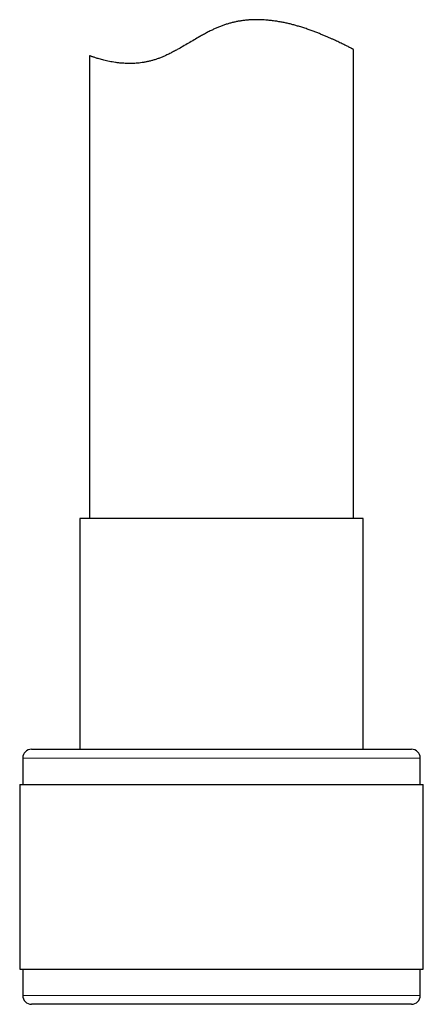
# Model space of a CAD drawing. Header units: millimetres. Extents: x 8 to 949, y 12 to 889.
# Tile 541 of 555: x 795 to 818, y 561 to 617. Entities that reach past the tile are written whole.
import ezdxf

# ---------------------------------------------------------------- set-up
doc = ezdxf.new("R2010")
doc.units = ezdxf.units.MM

msp = doc.modelspace()

# ---------------------------------------------------------------- linework, layer by layer
at = {"color": 7, "linetype": 'Continuous', "lineweight": 30}
for p, q in [((813.559, 588.75), (813.559, 615.422)), ((798.559, 615.06), (798.559, 588.75)), ((798.009, 588.75), (798.009, 575.627)), ((814.109, 588.75), (798.009, 588.75)), ((814.109, 575.627), (814.109, 588.75)), ((795.259, 575.627), (816.859, 575.627)), ((794.759, 575.127), (794.759, 573.627)), ((817.359, 573.627), (817.359, 575.127)), ((794.584, 573.627), (794.584, 563.127)), ((794.584, 573.627), (817.534, 573.627)), ((817.534, 563.127), (817.534, 573.627)), ((794.584, 563.127), (817.534, 563.127)), ((794.759, 563.127), (794.759, 561.627)), ((817.359, 561.627), (817.359, 563.127)), ((816.859, 561.127), (795.259, 561.127))]:
    msp.add_line(p, q, dxfattribs=at)
at = {"color": 252, "linetype": 'Continuous', "lineweight": 0}
for p, q in [((817.359, 575.127), (794.759, 575.127)), ((794.759, 561.627), (817.359, 561.627))]:
    msp.add_line(p, q, dxfattribs=at)
at = {"color": 7, "linetype": 'Continuous', "lineweight": 30}
for centre, start, end in [((795.259, 575.127), 90, 180), ((816.859, 575.127), 0, 90), ((795.259, 561.627), 180, 270), ((816.859, 561.627), 270, 0)]:
    msp.add_arc(centre, 0.5, start, end, dxfattribs=at)
msp.add_open_spline([(813.557, 615.422), (813.557, 615.422), (813.558, 615.421), (813.547, 615.427), (813.526, 615.438), (813.493, 615.455), (813.45, 615.477), (813.396, 615.505), (813.33, 615.539), (813.254, 615.577), (813.168, 615.62), (813.074, 615.668), (812.97, 615.719), (812.858, 615.773), (812.735, 615.832), (812.603, 615.895), (812.461, 615.961), (812.309, 616.03), (812.146, 616.102), (811.97, 616.178), (811.781, 616.258), (811.582, 616.338), (811.373, 616.42), (811.154, 616.501), (810.924, 616.582), (810.685, 616.661), (810.452, 616.733), (810.227, 616.797), (810.012, 616.854), (809.79, 616.907), (809.562, 616.956), (809.328, 617), (809.086, 617.038), (808.839, 617.069), (808.609, 617.091), (808.398, 617.104), (808.207, 617.111), (808.013, 617.112), (807.817, 617.107), (807.618, 617.096), (807.417, 617.078), (807.215, 617.052), (807.014, 617.02), (806.817, 616.981), (806.622, 616.934), (806.428, 616.881), (806.235, 616.819), (806.041, 616.749), (805.849, 616.672), (805.659, 616.588), (805.46, 616.492), (805.251, 616.386), (805.034, 616.269), (804.784, 616.128), (804.5, 615.964), (804.182, 615.776), (803.864, 615.59), (803.58, 615.429), (803.331, 615.294), (803.117, 615.184), (802.914, 615.087), (802.722, 615.003), (802.541, 614.93), (802.361, 614.865), (802.179, 614.807), (801.996, 614.758), (801.814, 614.717), (801.633, 614.683), (801.457, 614.658), (801.288, 614.639), (801.124, 614.627), (800.963, 614.621), (800.806, 614.619), (800.652, 614.623), (800.502, 614.63), (800.356, 614.641), (800.197, 614.657), (800.026, 614.679), (799.848, 614.708), (799.68, 614.74), (799.521, 614.774), (799.373, 614.809), (799.235, 614.845), (799.109, 614.88), (798.996, 614.914), (798.895, 614.945), (798.808, 614.974), (798.733, 614.999), (798.67, 615.02), (798.621, 615.038), (798.585, 615.051), (798.563, 615.059), (798.56, 615.06), (798.559, 615.06)], degree=3, knots=[0, 0, 0, 0, 0.006646, 0.018221, 0.029796, 0.041454, 0.053112, 0.065025, 0.076938, 0.088937, 0.100935, 0.112544, 0.124154, 0.135834, 0.147515, 0.159408, 0.1713, 0.183261, 0.195222, 0.207972, 0.220721, 0.233548, 0.246375, 0.259442, 0.272508, 0.28566, 0.298811, 0.309604, 0.320396, 0.331246, 0.342096, 0.353147, 0.364198, 0.375332, 0.386467, 0.394718, 0.402969, 0.411268, 0.419568, 0.428033, 0.436499, 0.445029, 0.45356, 0.461814, 0.470069, 0.47839, 0.486712, 0.495233, 0.503755, 0.512335, 0.520915, 0.531131, 0.54135, 0.551567, 0.567005, 0.582442, 0.598137, 0.61383, 0.624394, 0.634961, 0.645523, 0.654382, 0.663239, 0.672168, 0.681095, 0.690261, 0.699427, 0.708675, 0.717923, 0.726781, 0.735639, 0.74455, 0.753462, 0.76252, 0.771578, 0.780678, 0.789778, 0.802522, 0.815267, 0.828104, 0.840941, 0.854052, 0.867163, 0.880367, 0.893571, 0.906613, 0.919654, 0.932793, 0.945933, 0.959392, 0.972851, 0.986425, 1, 1, 1, 1], dxfattribs=at)

doc.saveas('drawing.dxf')
